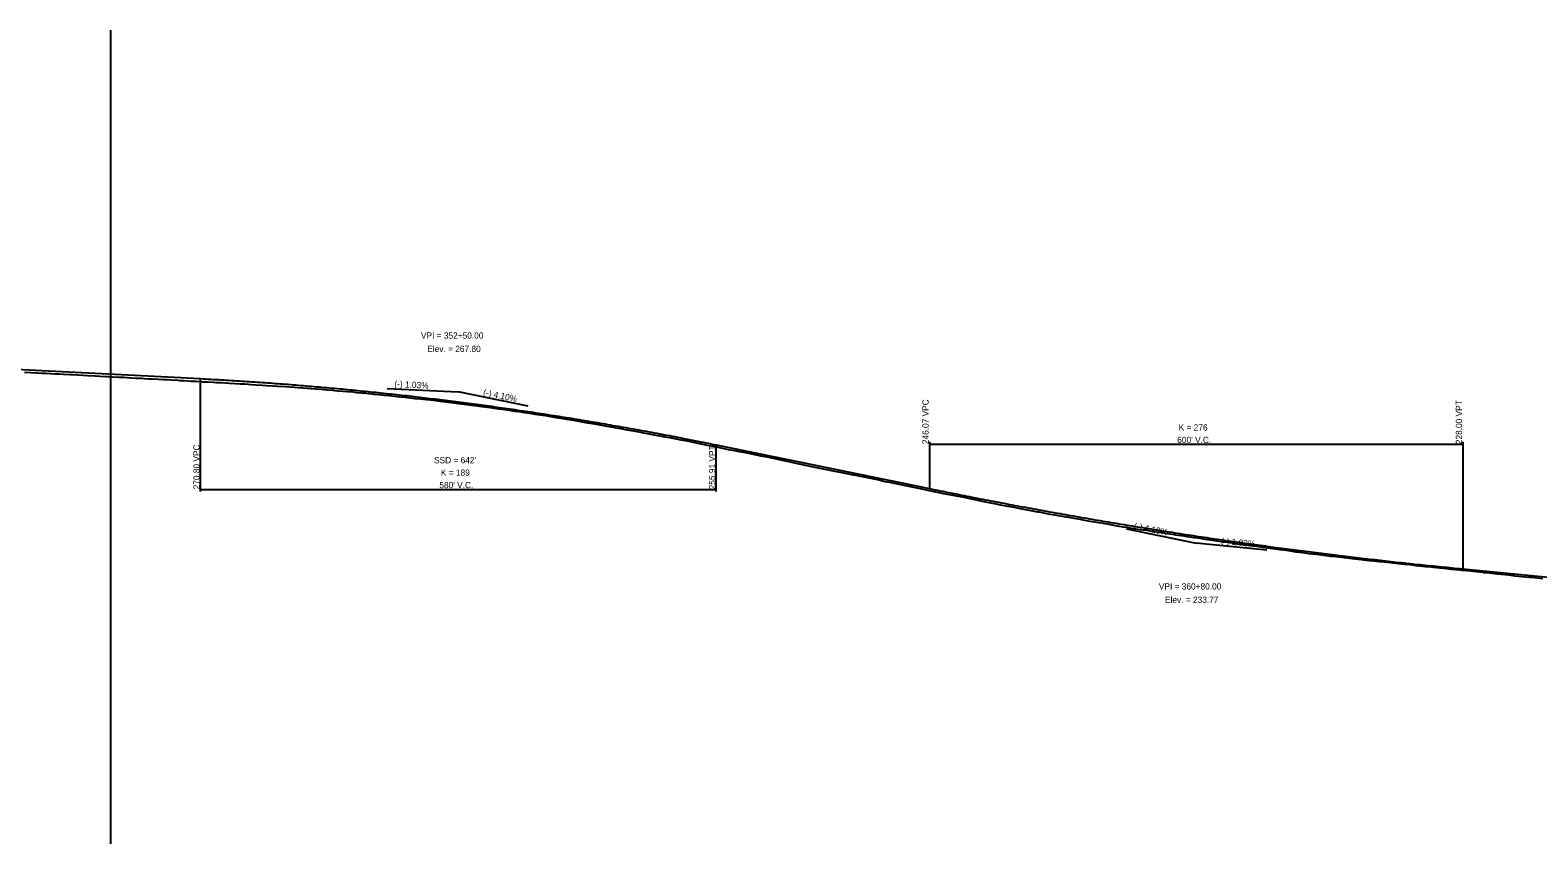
# Model space of a CAD drawing. Extents: x 1838386 to 1955906, y 719739 to 834437.
# Drawn here: x 1913132 to 1914827, y 830835 to 831750 of the extents above; entities that cross this region are included whole.
import ezdxf

# ---------------------------------------------------------------- set-up
doc = ezdxf.new("R2010")
doc.units = 0
for name, color, linetype in [('RD_DDB_GradeTX', 7, 'Continuous'), ('RD_DDB_Profile_EX', 7, 'Continuous'), ('RD_DDB_Profile_Lbl', 7, 'Continuous'), ('RD_DDB_Profile_PR', 7, 'Continuous'), ('RD_DDB_StripGrade', 7, 'Continuous'), ('RD_DDB_VCLbl', 7, 'Continuous'), ('RD_Sketch1', 7, 'Continuous')]:
    doc.layers.add(name, color=color, linetype=linetype)

msp = doc.modelspace()

# ---------------------------------------------------------------- linework, layer by layer
at = {"layer": 'RD_DDB_GradeTX'}
for p, q in [((1913533.2, 831347.4), (1913613.1, 831343.3)), ((1913691.5, 831327.2), (1913613.1, 831343.3)), ((1914364.7, 831189.2), (1914443.1, 831173.1)), ((1914522.7, 831165.5), (1914443.1, 831173.1))]:
    msp.add_line(p, q, dxfattribs=at)
at = {"layer": 'RD_DDB_Profile_EX'}
for points in [[(1913125.1, 831365.6), (1913132.1, 831365.2), (1913139.3, 831364.9), (1913144.4, 831364.6), (1913149.2, 831364.3), (1913154.7, 831364.1), (1913159.4, 831363.9), (1913164.2, 831363.6), (1913169.1, 831363.4), (1913176.2, 831363), (1913179.4, 831362.8), (1913184.6, 831362.6), (1913190.6, 831362.2), (1913195.9, 831361.9), (1913204.8, 831361.4), (1913209.8, 831361.1), (1913216.8, 831360.8), (1913219.5, 831360.6), (1913224.5, 831360.4), (1913231.8, 831360), (1913236.4, 831359.8), (1913244.9, 831359.3), (1913250.2, 831359), (1913257, 831358.7), (1913259.7, 831358.5), (1913264.8, 831358.2), (1913269.7, 831358), (1913276.2, 831357.6), (1913281.4, 831357.4), (1913285.5, 831357.2), (1913291, 831356.9), (1913297.8, 831356.5), (1913299.8, 831356.4), (1913304.9, 831356.1), (1913312.6, 831355.6), (1913317.7, 831355.3), (1913325.6, 831354.9), (1913330.5, 831354.7), (1913337.6, 831354.2), (1913340.3, 831354.1), (1913343.3, 831354), (1913346.5, 831353.8), (1913350.9, 831353.6), (1913355.3, 831353.4), (1913362.5, 831352.9), (1913367.7, 831352.6), (1913372.9, 831352.3), (1913380.5, 831351.8), (1913385.6, 831351.5), (1913392.3, 831351), (1913397.4, 831350.6), (1913404.7, 831350.2), (1913409.9, 831349.9), (1913418.2, 831349.3), (1913423.2, 831349), (1913428.8, 831348.7), (1913432.8, 831348.4), (1913438.4, 831348), (1913443.2, 831347.6), (1913447.7, 831347.2), (1913453, 831346.8), (1913458.7, 831346.3), (1913465.7, 831345.7), (1913471.7, 831345.2), (1913477.1, 831344.7), (1913483.7, 831344.2), (1913488.6, 831343.8), (1913494.7, 831343.3), (1913498.7, 831342.9), (1913504.4, 831342.3), (1913509.1, 831341.9), (1913512.5, 831341.5), (1913518.2, 831341), (1913523.8, 831340.4), (1913529.7, 831339.8)], [(1913529.7, 831339.8), (1913535.2, 831339.3), (1913541.2, 831338.6), (1913547.2, 831338), (1913553.4, 831337.5), (1913558.5, 831336.9), (1913564.7, 831336.1), (1913570.4, 831335.6), (1913577.2, 831334.8), (1913581.9, 831334.3), (1913587.7, 831333.6), (1913592.4, 831333.1), (1913599, 831332.3), (1913605, 831331.6), (1913610.8, 831330.8), (1913616.3, 831330.1), (1913622.8, 831329.2), (1913628, 831328.6), (1913634.3, 831327.7), (1913639.4, 831327), (1913645.8, 831326.2), (1913651.7, 831325.3), (1913658.2, 831324.4), (1913662.4, 831323.8), (1913668.4, 831323.1), (1913674.6, 831322.2), (1913676.3, 831321.9), (1913681, 831321.2), (1913687.6, 831320.3), (1913693.3, 831319.5), (1913699.6, 831318.5), (1913704.8, 831317.6), (1913711.3, 831316.7), (1913716.7, 831315.8), (1913723.2, 831314.7), (1913728.6, 831313.8), (1913734.9, 831312.8), (1913740.3, 831311.9), (1913746.8, 831310.8), (1913751.9, 831309.9), (1913758.6, 831308.7), (1913764, 831307.8), (1913770.4, 831306.7), (1913776, 831305.7), (1913782.3, 831304.5), (1913788.8, 831303.4), (1913795.7, 831302.2), (1913802.5, 831300.9), (1913807.9, 831299.9), (1913814.4, 831298.8), (1913821.3, 831297.5), (1913827.8, 831296.3), (1913833.1, 831295.3), (1913839.7, 831294.1), (1913845.5, 831293), (1913850.5, 831292.1), (1913856.4, 831290.9), (1913863.5, 831289.5), (1913868.6, 831288.6), (1913875.6, 831287.1), (1913880.8, 831286), (1913887.6, 831284.6), (1913893.2, 831283.5), (1913899.8, 831282.2), (1913905, 831281.2), (1913911.6, 831279.9), (1913916.6, 831278.8), (1913923.8, 831277.4), (1913928.9, 831276.4), (1913936.1, 831275.1), (1913941.1, 831274.1), (1913948.1, 831272.6), (1913953.2, 831271.6), (1913960.1, 831270.2), (1913965.3, 831269.1), (1913972.1, 831267.7), (1913977.2, 831266.6), (1913984.4, 831265), (1913989.4, 831263.9), (1913996.3, 831262.4), (1914001.6, 831261.4), (1914008.6, 831260), (1914014, 831258.8), (1914021.8, 831257.2), (1914027.1, 831256.2), (1914033, 831254.9), (1914038.4, 831253.9), (1914044.4, 831252.8), (1914050, 831251.7), (1914057, 831250.3), (1914057.1, 831250.3), (1914058.3, 831250), (1914065.3, 831248.6), (1914069.6, 831247.7), (1914076.7, 831246.3), (1914086, 831244.4), (1914093, 831242.8), (1914098.1, 831241.8), (1914105.2, 831240.4), (1914110.5, 831239.3), (1914117.9, 831237.7)], [(1914117.9, 831237.7), (1914123.2, 831236.6), (1914130.6, 831235), (1914136, 831233.9), (1914142.6, 831232.6), (1914147.9, 831231.5), (1914155.4, 831230), (1914160.8, 831228.9), (1914167.3, 831227.6), (1914173, 831226.4), (1914179.7, 831225.2), (1914185.1, 831224.1), (1914192, 831222.6), (1914197.6, 831221.5), (1914205.9, 831219.9), (1914210.4, 831218.9), (1914211.7, 831218.7), (1914219.8, 831217.2), (1914221.2, 831216.9), (1914230.9, 831215), (1914232.1, 831214.8), (1914241.7, 831213), (1914243.2, 831212.7), (1914253, 831210.9), (1914255.2, 831210.5), (1914264.7, 831208.6), (1914265.9, 831208.4), (1914275.2, 831206.7), (1914276.7, 831206.4), (1914285.9, 831204.8), (1914287.7, 831204.5), (1914297, 831202.9), (1914299.5, 831202.4), (1914307.7, 831200.9), (1914310.3, 831200.5), (1914319.4, 831198.9), (1914321.7, 831198.5), (1914340.7, 831195.2), (1914342.8, 831194.9), (1914344.9, 831194.5), (1914352.3, 831193.2), (1914354.2, 831192.9), (1914363.2, 831191.4), (1914364.5, 831191.2), (1914372.5, 831189.9), (1914383.5, 831188.2), (1914384.6, 831188.1), (1914394.4, 831186.7), (1914395.7, 831186.5), (1914406.2, 831184.9), (1914407.8, 831184.6), (1914409, 831184.4), (1914418.2, 831183), (1914419.9, 831182.8), (1914429.1, 831181.4), (1914431.1, 831181.1), (1914440.5, 831179.8), (1914442.5, 831179.5), (1914451.4, 831178.1), (1914452.9, 831177.9), (1914462, 831176.7), (1914464.2, 831176.3), (1914473.4, 831174.9), (1914475.7, 831174.6), (1914483.7, 831173.5), (1914487, 831173), (1914495.4, 831171.9), (1914499.2, 831171.4), (1914506.7, 831170.4), (1914509, 831170.1), (1914518.2, 831168.8), (1914520.8, 831168.5), (1914529.4, 831167.3), (1914531.8, 831167), (1914536.9, 831166.2), (1914544.3, 831165.3), (1914546.9, 831164.9), (1914554.8, 831163.7), (1914557, 831163.4), (1914564.8, 831162.5), (1914567.4, 831162.2), (1914569.8, 831161.8), (1914578.4, 831160.8), (1914581.4, 831160.5), (1914591.9, 831159.1), (1914594.6, 831158.8), (1914597.1, 831158.5), (1914615.7, 831156.4), (1914618.4, 831156.1), (1914621.5, 831155.8), (1914628.5, 831154.9), (1914631.2, 831154.7), (1914638.2, 831153.9), (1914640.4, 831153.7), (1914649.4, 831152.8), (1914651.1, 831152.6), (1914661.8, 831151.5), (1914664.2, 831151.2), (1914677.3, 831149.8), (1914679.4, 831149.6), (1914680.8, 831149.5)], [(1914680.8, 831149.5), (1914688.4, 831148.5), (1914690.1, 831148.3), (1914698.1, 831147.5), (1914700.6, 831147.2), (1914707.5, 831146.5), (1914709.5, 831146.3), (1914716.6, 831145.6), (1914718.9, 831145.4), (1914727.1, 831144.5), (1914729.8, 831144.2), (1914739.7, 831143.2), (1914742.4, 831142.9), (1914752.1, 831142), (1914754.5, 831141.8), (1914765, 831140.7), (1914766.8, 831140.4), (1914769.1, 831140.2), (1914779, 831139.2), (1914781.5, 831138.9), (1914790.6, 831138), (1914792, 831137.9), (1914799.3, 831136.9), (1914800.4, 831136.8), (1914801.5, 831136.7), (1914817.6, 831135.2), (1914818.6, 831135.1), (1914820.8, 831134.9), (1914832.9, 831133.6)]]:
    msp.add_lwpolyline(points, dxfattribs=at)
at = {"layer": 'RD_DDB_Profile_PR'}
for p, q in [((1913083.1, 831370.7), (1913323.1, 831358.3)), ((1913903.1, 831283.8), (1914143.1, 831234.6)), ((1914743.1, 831144.3), (1915340.6, 831086.9))]:
    msp.add_line(p, q, dxfattribs=at)
for points in [[(1913323.1, 831358.3), (1913334.7, 831357.7), (1913346.3, 831357), (1913357.9, 831356.3), (1913369.5, 831355.6), (1913381.1, 831354.8), (1913392.7, 831354.1), (1913404.3, 831353.2), (1913415.9, 831352.4), (1913427.5, 831351.5), (1913439.1, 831350.5), (1913450.7, 831349.5), (1913462.3, 831348.5), (1913473.9, 831347.5), (1913485.5, 831346.4), (1913497.1, 831345.3), (1913508.7, 831344.1), (1913520.3, 831343), (1913531.9, 831341.7), (1913543.5, 831340.5), (1913555.1, 831339.2), (1913566.7, 831337.9), (1913578.3, 831336.5), (1913589.9, 831335.1), (1913601.5, 831333.7), (1913613.1, 831332.2), (1913624.7, 831330.7), (1913636.3, 831329.1), (1913647.9, 831327.6), (1913659.5, 831325.9), (1913671.1, 831324.3), (1913682.7, 831322.6), (1913694.3, 831320.9), (1913705.9, 831319.1), (1913717.5, 831317.3), (1913729.1, 831315.5), (1913740.7, 831313.7), (1913752.3, 831311.8), (1913763.9, 831309.8), (1913775.5, 831307.9), (1913787.1, 831305.8), (1913798.7, 831303.8), (1913810.3, 831301.7), (1913821.9, 831299.6), (1913833.5, 831297.5), (1913845.1, 831295.3), (1913856.7, 831293.1), (1913868.3, 831290.8), (1913879.9, 831288.5), (1913891.5, 831286.2), (1913903.1, 831283.8)], [(1914143.1, 831234.6), (1914155.1, 831232.2), (1914167.1, 831229.8), (1914179.1, 831227.4), (1914191.1, 831225), (1914203.1, 831222.7), (1914215.1, 831220.4), (1914227.1, 831218.1), (1914239.1, 831215.8), (1914251.1, 831213.6), (1914263.1, 831211.4), (1914275.1, 831209.2), (1914287.1, 831207), (1914299.1, 831204.9), (1914311.1, 831202.8), (1914323.1, 831200.7), (1914335.1, 831198.6), (1914347.1, 831196.6), (1914359.1, 831194.6), (1914371.1, 831192.6), (1914383.1, 831190.7), (1914395.1, 831188.7), (1914407.1, 831186.8), (1914419.1, 831185), (1914431.1, 831183.1), (1914443.1, 831181.3), (1914455.1, 831179.5), (1914467.1, 831177.7), (1914479.1, 831176), (1914491.1, 831174.3), (1914503.1, 831172.6), (1914515.1, 831170.9), (1914527.1, 831169.3), (1914539.1, 831167.7), (1914551.1, 831166.1), (1914563.1, 831164.6), (1914575.1, 831163), (1914587.1, 831161.5), (1914599.1, 831160), (1914611.1, 831158.6), (1914623.1, 831157.1), (1914635.1, 831155.7), (1914647.1, 831154.4), (1914659.1, 831153), (1914671.1, 831151.7), (1914683.1, 831150.4), (1914695.1, 831149.1), (1914707.1, 831147.9), (1914719.1, 831146.7), (1914731.1, 831145.5), (1914743.1, 831144.3)]]:
    msp.add_spline(points, degree=3, dxfattribs=at)
at = {"layer": 'RD_DDB_VCLbl'}
for p, q in [((1913323.1, 831231.3), (1913323.1, 831358.3)), ((1913903.1, 831231.3), (1913903.1, 831283.8)), ((1914143.1, 831287.1), (1914143.1, 831234.6)), ((1914143.1, 831284.6), (1914743.1, 831284.6)), ((1914743.1, 831287.1), (1914743.1, 831144.3)), ((1913323.1, 831233.8), (1913903.1, 831233.8))]:
    msp.add_line(p, q, dxfattribs=at)
at = {"layer": 'RD_Sketch1'}
msp.add_line((1913222, 831750.3), (1913222, 830835.1), dxfattribs=at)

# ---------------------------------------------------------------- texts
at = {"layer": 'RD_DDB_GradeTX'}
for s, rotation, p in [('(-) 1.03%', 357.0399, (1913541, 831349)), ('(-) 4.10%', 348.4149, (1913640.6, 831339.7)), ('(-) 4.10%', 348.4149, (1914372.6, 831189.6)), ('(-) 1.92%', 354.5092, (1914470.8, 831172.5))]:
    msp.add_text(s, height=7, rotation=rotation, dxfattribs=at).set_placement(p)
at = {"layer": 'RD_DDB_Profile_Lbl'}
for s, p in [('VPI = 352+50.00', (1913571.1, 831403.3)), ('Elev. = 267.80', (1913578.2, 831388.3)), ('VPI = 360+80.00', (1914401.1, 831121.1)), ('Elev. = 233.77', (1914408, 831106.1))]:
    msp.add_text(s, height=7, dxfattribs=at).set_placement(p)
at = {"layer": 'RD_DDB_StripGrade'}
for s, p in [('246.07 VPC', (1914142.1, 831284.6)), ('228.00 VPT', (1914742.1, 831284.6)), ('270.80 VPC', (1913322.1, 831233.8)), ('255.91 VPT', (1913902.1, 831233.8))]:
    msp.add_text(s, height=7, rotation=90, dxfattribs=at).set_placement(p)
at = {"layer": 'RD_DDB_VCLbl'}
for s, p in [('K = 276', (1914423.4, 831299.9)), ("600' V.C.", (1914421.8, 831285.9)), ("SSD = 642'", (1913585.8, 831263.1)), ('K = 189', (1913593.5, 831249.1)), ("580' V.C.", (1913591.8, 831235.1))]:
    msp.add_text(s, height=7, dxfattribs=at).set_placement(p)

doc.saveas('drawing.dxf')
